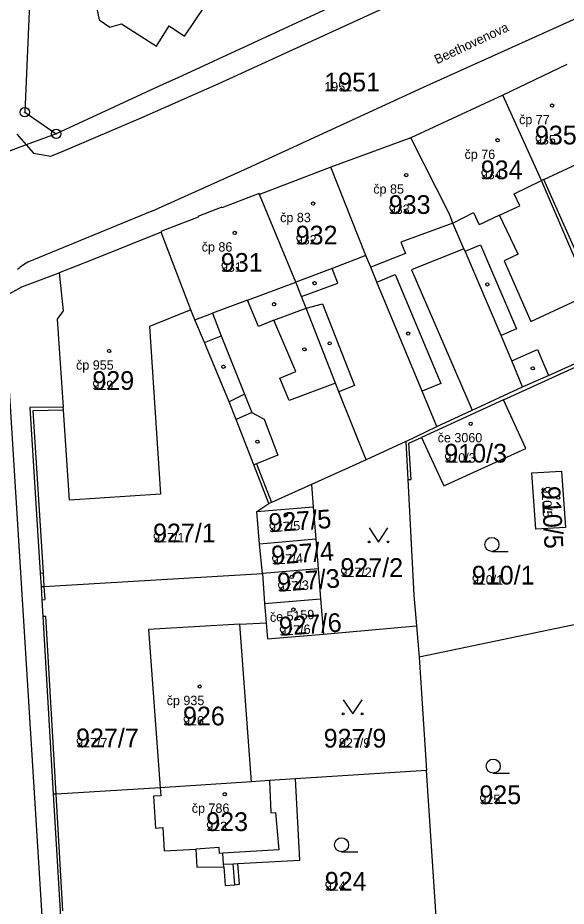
# Model space of a CAD drawing. Extents: x -763628 to -761565, y -976033 to -973833.
# Drawn here: x -762168.3 to -762109.8, y -974842.6 to -974747.7 of the extents above; entities that cross this region are included whole.
import ezdxf

# ---------------------------------------------------------------- set-up
doc = ezdxf.new("R2010")
doc.units = 0
for name, color, linetype in [('KN_cisla parcel 1000', 7, 'Continuous'), ('KN_cisla parcel 500', 7, 'Continuous'), ('KN_cisla popisna 500', 7, 'Continuous'), ('KN_hranice parcel', 7, 'Continuous'), ('KN_popisy', 7, 'Continuous'), ('KN_vnitrni kresba parcel', 7, 'Continuous'), ('KN_znacky bodu BP', 7, 'Continuous'), ('KN_znacky budov', 7, 'Continuous'), ('KN_znacky kultur', 7, 'Continuous')]:
    doc.layers.add(name, color=color, linetype=linetype)

msp = doc.modelspace()

# ---------------------------------------------------------------- linework, layer by layer
at = {"layer": 'KN_hranice parcel'}
for p, q in [((-762109.68, -974752.73), (-762116.52, -974755.99)), ((-762116.52, -974755.99), (-762126.33, -974760.54)), ((-762126.33, -974760.54), (-762134.87, -974763.67)), ((-762134.87, -974763.67), (-762142.5, -974766.58)), ((-762149.82, -974778.92), (-762152.99, -974770.61)), ((-762126.87, -974792.97), (-762123.57, -974791.38)), ((-762126.87, -974792.97), (-762131.1, -974794.91)), ((-762142.77, -974800.45), (-762141.5, -974799.58)), ((-762142.48, -974803.93), (-762142.77, -974800.45)), ((-762136.48, -974803.39), (-762142.48, -974803.93)), ((-762136.48, -974803.39), (-762136.22, -974806.58)), ((-762142.19, -974807.08), (-762142.48, -974803.93)), ((-762136.22, -974806.58), (-762142.19, -974807.08)), ((-762136.22, -974806.58), (-762135.97, -974809.76)), ((-762142.19, -974807.08), (-762141.95, -974810.26)), ((-762141.95, -974810.26), (-762135.97, -974809.76)), ((-762141.95, -974810.26), (-762141.77, -974812.33)), ((-762135.97, -974809.76), (-762135.67, -974813.54)), ((-762102.67, -974811.22), (-762125.46, -974815.98)), ((-762144.6, -974812.49), (-762141.77, -974812.33)), ((-762143.34, -974829.29), (-762144.6, -974812.49)), ((-762135.67, -974813.54), (-762125.74, -974812.65)), ((-762125.74, -974812.65), (-762125.46, -974815.98)), ((-762125.46, -974815.98), (-762124.67, -974828.1)), ((-762124.67, -974828.1), (-762138.65, -974829)), ((-762123.57, -974844.96), (-762124.67, -974828.1)), ((-762143.34, -974829.29), (-762153.08, -974829.96))]:
    msp.add_line(p, q, dxfattribs=at)
for points in [[(-762166.06, -974723), (-762167.55, -974757.82), (-762164.19, -974760.11)], [(-762148.77, -974726.34), (-762149.52, -974725.86), (-762154.77, -974733.83), (-762157.05, -974737.41), (-762159.13, -974736.02), (-762161.17, -974739.11), (-762159.96, -974739.9), (-762162.27, -974743.47), (-762159.31, -974745.51), (-762159.9, -974746.58), (-762159.59, -974747.95), (-762158.45, -974748.73), (-762157.21, -974748.37), (-762153.49, -974750.76), (-762152.14, -974748.58), (-762150.49, -974749.69), (-762149.73, -974748.56), (-762147.96, -974745.95), (-762147.26, -974746.45), (-762143.78, -974741.19), (-762146.13, -974739.56), (-762148.94, -974737.7), (-762143.71, -974729.62), (-762143.93, -974729.48)], [(-762135.19, -974746.72), (-762151.22, -974754.13), (-762152.74, -974754.83), (-762164.19, -974760.11)], [(-762104.61, -974782.76), (-762107.2, -974777.2), (-762112.4, -974765.1), (-762116.52, -974755.99)], [(-762164.19, -974760.11), (-762167.39, -974761.3), (-762175.87, -974764.47), (-762180.19, -974766.09)], [(-762114.44, -974787.14), (-762115.55, -974784.34), (-762116.71, -974781.64), (-762120.55, -974772.66), (-762120.67, -974772.39), (-762121.85, -974769.64), (-762122.23, -974768.7), (-762126.33, -974760.54)], [(-762123.57, -974791.38), (-762125.14, -974787.58), (-762129.96, -974775.95), (-762130.62, -974774.35), (-762131.13, -974773.12), (-762134.87, -974763.67)], [(-762142.5, -974766.58), (-762142.53, -974766.5), (-762146.5, -974768.02), (-762146.53, -974767.94), (-762149.07, -974768.94), (-762149.03, -974769.01), (-762152.55, -974770.38), (-762153.01, -974770.56), (-762152.99, -974770.61)], [(-762131.1, -974794.91), (-762134.02, -974787.66), (-762134.39, -974786.74), (-762137.52, -974778.73), (-762138.01, -974777.48), (-762138.61, -974775.94), (-762142.5, -974766.58)], [(-762152.99, -974770.61), (-762160.24, -974773.53), (-762163.87, -974774.96)], [(-762179.8, -974783.01), (-762175.36, -974780.57), (-762169.78, -974777.51), (-762167.85, -974776.46), (-762163.87, -974774.96)], [(-762163.87, -974774.96), (-762163.45, -974779.03), (-762164.1, -974779.89), (-762163.43, -974789.31)], [(-762149.82, -974778.92), (-762154.25, -974780.68), (-762153.07, -974798.58), (-762162.77, -974799.24), (-762163.41, -974789.61), (-762163.43, -974789.31)], [(-762141.5, -974799.58), (-762143.11, -974795.46), (-762144.99, -974790.63), (-762145.73, -974788.74), (-762148.38, -974782.39), (-762149.38, -974779.98), (-762149.82, -974778.92)], [(-762114.44, -974787.14), (-762111.64, -974785.91), (-762104.61, -974782.76)], [(-762123.57, -974791.38), (-762119.8, -974789.64), (-762114.44, -974787.14)], [(-762116.46, -974788.53), (-762125.19, -974792.54), (-762122.81, -974797.72), (-762114.08, -974793.71), (-762116.46, -974788.53)], [(-762163.43, -974789.31), (-762166.99, -974789.33), (-762165.9, -974807.02), (-762165.81, -974808.46)], [(-762126.87, -974792.97), (-762126.67, -974797.03), (-762126.02, -974809.36), (-762125.74, -974812.65)], [(-762131.1, -974794.91), (-762136.96, -974797.55), (-762141.22, -974799.47), (-762141.5, -974799.58)], [(-762110.25, -974796.14), (-762109.84, -974802.15), (-762113.02, -974802.32), (-762113.43, -974796.31), (-762110.25, -974796.14)], [(-762142.77, -974800.45), (-762136.76, -974799.95), (-762136.48, -974803.39)], [(-762165.81, -974808.46), (-762165.5, -974808.44), (-762142.19, -974807.08)], [(-762165.81, -974808.46), (-762165.72, -974809.86), (-762165.61, -974811.66), (-762164.5, -974830.62)], [(-762141.77, -974812.33), (-762141.64, -974814.04), (-762135.67, -974813.54)], [(-762144.6, -974812.49), (-762154.33, -974813.05), (-762153.08, -974829.96)], [(-762153.08, -974829.96), (-762153.03, -974830.79), (-762153.8, -974830.84), (-762153.58, -974834.24), (-762152.81, -974834.19), (-762152.65, -974836.68), (-762149.3, -974836.48), (-762149.18, -974838.42), (-762146.3, -974838.39), (-762146.17, -974840.36), (-762145.13, -974840.29), (-762144.62, -974840.25), (-762144.8, -974838.03), (-762138.19, -974837.66), (-762138.65, -974829)], [(-762138.65, -974829), (-762141.42, -974829.17), (-762143.34, -974829.29)], [(-762153.08, -974829.96), (-762164.2, -974830.62), (-762164.5, -974830.62)], [(-762164.5, -974830.62), (-762163.78, -974843.1), (-762163.61, -974846.07), (-762163.41, -974849.63)]]:
    msp.add_lwpolyline(points, dxfattribs=at)
at = {"layer": 'KN_vnitrni kresba parcel'}
for p, q in [((-762146.9, -974754.79), (-762092.63, -974729.85)), ((-762124.98, -974755.14), (-762106.05, -974746.56)), ((-762150.86, -974756.54), (-762146.9, -974754.79)), ((-762143.76, -974763.79), (-762124.98, -974755.14)), ((-762155.11, -974758.41), (-762150.86, -974756.54)), ((-762163.39, -974761.95), (-762155.11, -974758.41)), ((-762168.39, -974760.15), (-762167.39, -974761.3)), ((-762167.39, -974761.3), (-762166.6, -974762.2)), ((-762164.77, -974762.52), (-762163.39, -974761.95)), ((-762112.14, -974764.98), (-762105.56, -974761.9)), ((-762166.6, -974762.2), (-762164.77, -974762.52)), ((-762153.99, -974768.39), (-762143.76, -974763.79)), ((-762112.14, -974764.98), (-762112.4, -974765.1)), ((-762104.34, -974782.64), (-762112.14, -974764.98)), ((-762115.31, -974766.54), (-762112.4, -974765.1)), ((-762114.72, -974767.81), (-762115.31, -974766.54)), ((-762116.89, -974768.82), (-762114.72, -974767.81)), ((-762153.99, -974768.39), (-762167.23, -974773.82)), ((-762121.85, -974769.64), (-762119.67, -974768.53)), ((-762119.67, -974768.53), (-762119.06, -974769.82)), ((-762116.89, -974768.82), (-762119.06, -974769.82)), ((-762114.88, -974772.97), (-762116.89, -974768.82)), ((-762121.85, -974769.64), (-762127.4, -974771.7)), ((-762127.4, -974771.7), (-762126.93, -974772.9)), ((-762120.67, -974772.39), (-762126.26, -974774.65)), ((-762120.55, -974772.66), (-762118.91, -974771.96)), ((-762118.91, -974771.96), (-762115.06, -974780.93)), ((-762131.13, -974773.12), (-762134.73, -974774.48)), ((-762126.93, -974772.9), (-762130.62, -974774.35)), ((-762114.88, -974772.97), (-762116.39, -974773.69)), ((-762134.73, -974774.48), (-762138.61, -974775.94)), ((-762134.12, -974776.06), (-762134.73, -974774.48)), ((-762116.39, -974773.69), (-762113.55, -974780.15)), ((-762129.96, -974775.95), (-762128.01, -974775.14)), ((-762128.01, -974775.14), (-762123.14, -974786.76)), ((-762126.26, -974774.65), (-762119.8, -974789.64)), ((-762143.76, -974777.87), (-762138.61, -974775.94)), ((-762138.01, -974777.48), (-762134.12, -974776.06)), ((-762113.55, -974780.15), (-762107.2, -974777.2)), ((-762143.76, -974777.87), (-762147.5, -974779.27)), ((-762142.59, -974780.69), (-762143.76, -974777.87)), ((-762137.52, -974778.73), (-762135.77, -974778.26)), ((-762135.77, -974778.26), (-762132.37, -974786.99)), ((-762169.76, -974778.91), (-762162.86, -974889.86)), ((-762140.95, -974780.02), (-762137.52, -974778.73)), ((-762149.38, -974779.98), (-762147.5, -974779.27)), ((-762147.5, -974779.27), (-762146.6, -974781.67)), ((-762140.95, -974780.02), (-762142.59, -974780.69)), ((-762138.62, -974785.51), (-762140.95, -974780.02)), ((-762115.06, -974780.93), (-762116.71, -974781.64)), ((-762148.38, -974782.39), (-762146.6, -974781.67)), ((-762146.6, -974781.67), (-762144.09, -974787.91)), ((-762116.46, -974788.53), (-762104.49, -974783.04)), ((-762115.55, -974784.34), (-762112.83, -974783.14)), ((-762112.83, -974783.14), (-762111.64, -974785.91)), ((-762140.32, -974786.22), (-762138.62, -974785.51)), ((-762139.33, -974788.6), (-762140.32, -974786.22)), ((-762134.39, -974786.74), (-762139.33, -974788.6)), ((-762123.14, -974786.76), (-762125.14, -974787.58)), ((-762132.37, -974786.99), (-762134.02, -974787.66)), ((-762144.09, -974787.91), (-762145.73, -974788.74)), ((-762144.09, -974787.91), (-762143.32, -974789.89)), ((-762163.41, -974789.61), (-762166.69, -974789.71)), ((-762166.69, -974789.71), (-762165.59, -974807)), ((-762143.32, -974789.89), (-762144.99, -974790.63)), ((-762143.32, -974789.89), (-762142, -974790.6)), ((-762142, -974790.6), (-762140.52, -974794.42)), ((-762126.55, -974793.16), (-762125.19, -974792.54)), ((-762126.32, -974797.04), (-762126.55, -974793.16)), ((-762140.52, -974794.42), (-762142.83, -974795.36)), ((-762142.83, -974795.36), (-762143.11, -974795.46)), ((-762142.83, -974795.36), (-762141.22, -974799.47)), ((-762126.67, -974797.03), (-762126.32, -974797.04)), ((-762136.96, -974797.55), (-762136.76, -974799.95)), ((-762165.9, -974807.02), (-762165.59, -974807)), ((-762165.59, -974807), (-762165.5, -974808.44)), ((-762165.5, -974808.44), (-762165.42, -974809.84)), ((-762165.72, -974809.86), (-762165.42, -974809.84)), ((-762165.3, -974811.66), (-762165.61, -974811.66)), ((-762164.2, -974830.62), (-762165.3, -974811.66)), ((-762141.42, -974829.17), (-762141.27, -974832.6)), ((-762163.48, -974843.08), (-762164.2, -974830.62)), ((-762141.27, -974832.6), (-762140.78, -974832.58)), ((-762140.78, -974832.58), (-762140.42, -974836.57)), ((-762146.78, -974836.32), (-762149.3, -974836.48)), ((-762146.75, -974836.96), (-762146.78, -974836.32)), ((-762146.4, -974836.93), (-762146.75, -974836.96)), ((-762140.42, -974836.57), (-762146.4, -974836.93)), ((-762146.32, -974838.11), (-762146.4, -974836.93)), ((-762146.32, -974838.11), (-762145.3, -974838.05)), ((-762145.3, -974838.05), (-762144.8, -974838.03)), ((-762145.13, -974840.29), (-762145.3, -974838.05)), ((-762146.3, -974838.39), (-762146.32, -974838.11))]:
    msp.add_line(p, q, dxfattribs=at)
msp.add_lwpolyline([(-762167.23, -974773.82), (-762167.399, -974773.916), (-762167.563, -974774.018), (-762167.724, -974774.127), (-762167.88, -974774.242), (-762168.032, -974774.363), (-762168.179, -974774.489), (-762168.32, -974774.622)], dxfattribs=at)
at = {"layer": 'KN_znacky bodu BP'}
for centre, radius in [((-762167.55, -974757.82), 0.5), ((-762167.55, -974757.82), 0.0303), ((-762164.19, -974760.11), 0.5), ((-762164.19, -974760.11), 0.0303)]:
    msp.add_circle(centre, radius, dxfattribs=at)
at = {"layer": 'KN_znacky budov'}
for centre in [(-762111.267, -974757.099), (-762117.087, -974760.809), (-762126.827, -974764.519), (-762136.767, -974767.559), (-762145.137, -974770.699), (-762136.617, -974776.069), (-762118.177, -974776.199), (-762140.937, -974778.309), (-762126.627, -974781.449), (-762137.697, -974783.129), (-762135.007, -974782.489), (-762158.547, -974783.309), (-762146.337, -974784.989), (-762113.337, -974785.159), (-762119.957, -974791.069), (-762142.717, -974792.989), (-762110.627, -974798.969), (-762139.677, -974800.789), (-762139.387, -974804.259), (-762139.057, -974807.429), (-762138.867, -974810.909), (-762148.877, -974819.129), (-762146.197, -974830.629)]:
    msp.add_circle(centre, 0.175, dxfattribs=at)
at = {"layer": 'KN_znacky kultur'}
for p, q in [((-762117.693, -974804.71), (-762115.943, -974804.71)), ((-762117.553, -974828.38), (-762115.803, -974828.38)), ((-762133.733, -974836.78), (-762131.983, -974836.78))]:
    msp.add_line(p, q, dxfattribs=at)
for points in [[(-762130.78, -974802.199), (-762129.78, -974803.7), (-762128.78, -974802.199)], [(-762133.55, -974820.549), (-762132.55, -974822.05), (-762131.55, -974820.549)]]:
    msp.add_lwpolyline(points, dxfattribs=at)
for centre, radius in [((-762130.78, -974803.699), 0.1), ((-762128.78, -974803.699), 0.1), ((-762117.693, -974803.96), 0.75), ((-762133.55, -974822.049), 0.1), ((-762131.55, -974822.049), 0.1), ((-762117.553, -974827.63), 0.75), ((-762133.733, -974836.03), 0.75)]:
    msp.add_circle(centre, radius, dxfattribs=at)

# ---------------------------------------------------------------- texts
at = {"layer": 'KN_cisla parcel 1000'}
for s, p in [('1951', (-762135.58, -974755.59)), ('935', (-762113.1, -974761.25)), ('934', (-762118.88, -974764.96)), ('933', (-762128.7, -974768.67)), ('932', (-762138.63, -974771.93)), ('931', (-762146.62, -974774.85)), ('929', (-762160.33, -974787.46)), ('910/3', (-762122.77, -974795.22)), ('927/1', (-762153.86, -974803.74)), ('927/2', (-762133.86, -974807.43)), ('910/1', (-762119.83, -974808.24)), ('926', (-762150.66, -974823.28)), ('927/7', (-762162.07, -974825.62)), ('927/9', (-762135.648, -974825.65)), ('925', (-762119.03, -974831.69)), ('923', (-762148.18, -974834.56)), ('924', (-762135.53, -974840.93))]:
    msp.add_text(s, height=2, dxfattribs=at).set_placement(p)
for s, rotation, p in [('910/5', 273, (-762112.408, -974797.781)), ('927/5', 4, (-762141.452, -974802.667)), ('927/4', 4, (-762141.171, -974806.13)), ('927/3', 4, (-762140.533, -974809.014)), ('927/6', 4, (-762140.346, -974813.725))]:
    msp.add_text(s, height=2, rotation=rotation, dxfattribs=at).set_placement(p)
at = {"layer": 'KN_cisla parcel 500'}
for s, p in [('1951', (-762135.58, -974755.59)), ('935', (-762113.1, -974761.25)), ('934', (-762118.88, -974764.96)), ('933', (-762128.7, -974768.67)), ('932', (-762138.63, -974771.93)), ('931', (-762146.62, -974774.85)), ('929', (-762160.33, -974787.46)), ('910/3', (-762122.77, -974795.22)), ('927/1', (-762153.86, -974803.74)), ('927/2', (-762133.86, -974807.43)), ('910/1', (-762119.83, -974808.24)), ('926', (-762150.66, -974823.28)), ('927/7', (-762162.07, -974825.62)), ('927/9', (-762134.015, -974825.65)), ('925', (-762119.03, -974831.69)), ('923', (-762148.18, -974834.56)), ('924', (-762135.53, -974840.93))]:
    msp.add_text(s, height=1, dxfattribs=at).set_placement(p)
for s, rotation, p in [('910/5', 273, (-762112.408, -974797.781)), ('927/5', 4, (-762141.452, -974802.667)), ('927/4', 4, (-762141.171, -974806.13)), ('927/3', 4, (-762140.533, -974809.014)), ('927/6', 4, (-762140.346, -974813.725))]:
    msp.add_text(s, height=1, rotation=rotation, dxfattribs=at).set_placement(p)
at = {"layer": 'KN_cisla popisna 500'}
for s, p in [('čp 77', (-762114.791, -974759.091)), ('čp 76', (-762120.611, -974762.801)), ('čp 85', (-762130.351, -974766.511)), ('čp 83', (-762140.291, -974769.551)), ('čp 86', (-762148.661, -974772.691)), ('čp 955', (-762162.071, -974785.301)), ('če 3060', (-762123.481, -974793.061)), ('čp 935', (-762152.401, -974821.121)), ('čp 786', (-762149.721, -974832.621))]:
    msp.add_text(s, height=1, dxfattribs=at).set_placement(p)
msp.add_text('če 5159', height=1, rotation=4, dxfattribs=at).set_placement((-762141.353, -974812.247))
at = {"layer": 'KN_popisy'}
msp.add_text('Beethovenova', height=1, rotation=25, dxfattribs=at).set_placement((-762123.55, -974752.7))

doc.saveas('drawing.dxf')
